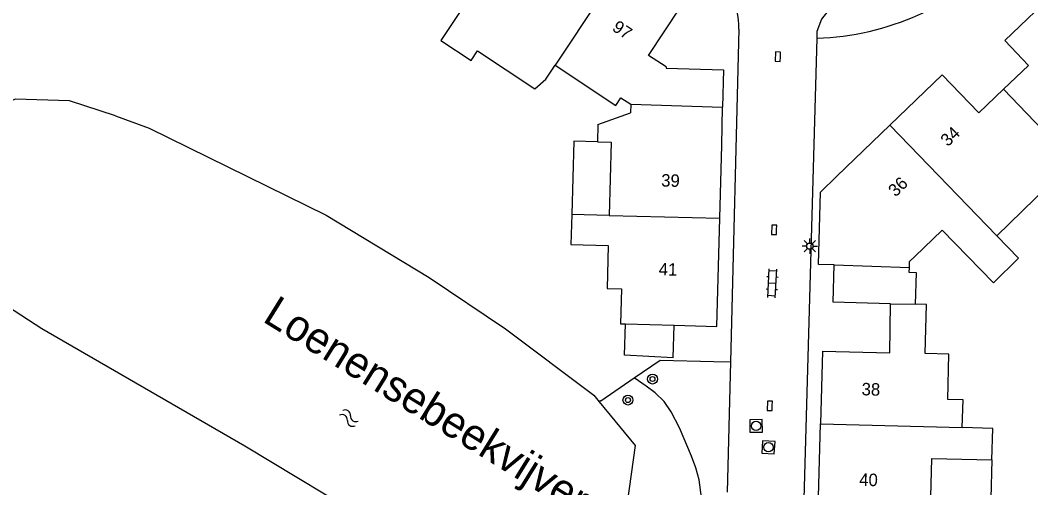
# Model space of a CAD drawing. Extents: x 131000 to 133013, y 393000 to 396501.
# Drawn here: x 131375.9 to 131456.8, y 395247.6 to 395285.1 of the extents above; entities that cross this region are included whole.
import ezdxf

# ---------------------------------------------------------------- set-up
doc = ezdxf.new("R2010")
doc.units = 0
for name, color, linetype in [('gg-afsc-hekwerk', 7, 'Continuous'), ('gg-anno-huisnummerreeks BGT', 7, 'Continuous'), ('gg-anno-naam water', 7, 'Continuous'), ('gg-bbg-bijgebouw', 7, 'Continuous'), ('gg-bbg-gedigitaliseerde bebouwing', 7, 'Continuous'), ('gg-bbg-gedigitaliseerde bijgebouw', 7, 'Continuous'), ('gg-bbg-hoofdgebouw', 7, 'Continuous'), ('gg-bbg-luifel en loopbrug', 7, 'Continuous'), ('gg-bbg-tussenscheiding', 7, 'Continuous'), ('gg-knt-BGT kruinlijn', 7, 'Continuous'), ('gg-knt-verharding', 7, 'Continuous'), ('gg-kntw-beschoeiing', 7, 'Continuous'), ('gt-grn-vlakafsluiter', 7, 'Continuous'), ('gt-symb-boom', 7, 'Continuous'), ('gt-symb-klinker verharding', 7, 'Continuous'), ('gt-symb-kolk', 7, 'Continuous'), ('gt-symb-lichtmast', 7, 'Continuous'), ('gt-symb-rioolschacht', 7, 'Continuous'), ('gt-symb-watersymbool', 7, 'Continuous')]:
    doc.layers.add(name, color=color, linetype=linetype)

# ---------------------------------------------------------------- blocks, each defined once
blk = doc.blocks.new('gt0-LMAST')
at = {"layer": 'gt-symb-lichtmast'}
for p, q in [((-0.182, 0.173), (-0.447, 0.438)), ((-0.005, 0.246), (-0.005, 0.621)), ((0.172, 0.173), (0.437, 0.438)), ((-0.255, -0.004), (-0.63, -0.004)), ((-0.182, -0.181), (-0.447, -0.446)), ((-0.005, -0.254), (-0.005, -0.629)), ((0.437, -0.446), (0.172, -0.181)), ((0.245, -0.004), (0.62, -0.004))]:
    blk.add_line(p, q, dxfattribs=at)
blk.add_circle((-0.005, -0.004), 0.25, dxfattribs=at)
blk = doc.blocks.new('gt0-RS')
at = {"layer": 'gt-symb-rioolschacht'}
blk.add_lwpolyline([(-0.5, -0.5), (0.5, -0.5), (0.5, 0.5), (-0.5, 0.5)], close=True, dxfattribs=at)
blk.add_circle((0, 0), 0.375, dxfattribs=at)
blk = doc.blocks.new('gt0-KL1')
at = {"layer": 'gt-symb-klinker verharding'}
for p, q in [((-1.15, 0.3), (1.15, 0.3)), ((-1, -0.3), (-1, 0.3)), ((-0.5, 0.3), (-0.5, 0.45)), ((0, -0.3), (0, 0.3)), ((0.5, 0.3), (0.5, 0.45)), ((1, -0.3), (1, 0.3)), ((-1.15, -0.3), (1.15, -0.3)), ((-0.5, -0.45), (-0.5, -0.3)), ((0.5, -0.45), (0.5, -0.3))]:
    blk.add_line(p, q, dxfattribs=at)
blk = doc.blocks.new('gt0-KOLK')
at = {"layer": 'gt-symb-kolk'}
blk.add_lwpolyline([(0, 0), (0.375, 0), (0.375, 0.4), (-0.375, 0.4), (-0.375, 0), (0, 0)], dxfattribs=at)
blk = doc.blocks.new('gt0-BOOM')
at = {"layer": 'gt-symb-boom'}
for radius in [0.4, 0.2]:
    blk.add_circle((0, 0), radius, dxfattribs=at)
blk = doc.blocks.new('gt0-WA')
at = {"layer": 'gt-symb-watersymbool'}
for centre, start, end in [((-0.323, 0.022), 28.07249, 151.92751), ((0.427, 0.422), 208.07248, 331.92751), ((-0.323, -0.428), 28.07249, 151.92751), ((0.427, -0.028), 208.07248, 331.92751)]:
    blk.add_arc(centre, 0.425, start, end, dxfattribs=at)

msp = doc.modelspace()

# ---------------------------------------------------------------- linework, layer by layer
at = {"layer": 'gg-afsc-hekwerk'}
msp.add_line((131422.382, 395254.575), (131425.054, 395256.406), dxfattribs=at)
msp.add_lwpolyline([(131425.054, 395256.406), (131427.15, 395257.843), (131431.432, 395257.735)], dxfattribs=at)
at = {"layer": 'gg-bbg-bijgebouw'}
msp.add_lwpolyline([(131445.575, 395262.358), (131440.997, 395262.479), (131441.077, 395265.484)], dxfattribs=at)
at = {"layer": 'gg-bbg-gedigitaliseerde bebouwing'}
for p, q in [((131414.469, 395290.843), (131409.58, 395283.47)), ((131423.99, 395278.86), (131424.79, 395278.35)), ((131424.79, 395278.35), (131424.775, 395277.672)), ((131422.154, 395276.737), (131424.775, 395277.672)), ((131422.154, 395276.737), (131422.115, 395275.33)), ((131422.115, 395275.33), (131423.21, 395275.3)), ((131423.21, 395275.3), (131423.05, 395269.44)), ((131423.05, 395269.44), (131420.071, 395269.522)), ((131424.364, 395260.746), (131428.253, 395260.639)), ((131428.253, 395260.639), (131431.685, 395260.545))]:
    msp.add_line(p, q, dxfattribs=at)
for points in [[(131409.58, 395283.47), (131412.01, 395281.85), (131412.53, 395282.63), (131417.108, 395279.578), (131417.98, 395280.35), (131418.729, 395281.494)], [(131418.729, 395281.494), (131423.588, 395278.256), (131423.99, 395278.86)], [(131454.089, 395267.807), (131458.192, 395271.782), (131459.56, 395270.37), (131461.63, 395272.35)], [(131420.071, 395269.522), (131420.005, 395267.115), (131422.984, 395267.032)], [(131454.089, 395267.807), (131455.838, 395266.001), (131453.821, 395264.047), (131449.73, 395268.27), (131447.54, 395266.15)], [(131422.984, 395267.032), (131422.89, 395263.59), (131424.048, 395263.558)], [(131447.097, 395265.256), (131447.11, 395265.734), (131447.54, 395266.15)], [(131424.048, 395263.558), (131423.971, 395260.757), (131424.364, 395260.746)], [(131451.332, 395252.429), (131451.391, 395254.647), (131450.17, 395254.68), (131450.266, 395258.32), (131448.37, 395258.37), (131448.474, 395262.31), (131447.593, 395262.333)], [(131453.701, 395249.835), (131453.768, 395252.364), (131451.332, 395252.429)], [(131448.811, 395246.875), (131448.893, 395249.962), (131453.701, 395249.835)]]:
    msp.add_lwpolyline(points, dxfattribs=at)
at = {"layer": 'gg-bbg-gedigitaliseerde bijgebouw'}
msp.add_lwpolyline([(131447.593, 395262.333), (131447.658, 395264.835), (131447.086, 395264.851), (131447.097, 395265.256)], dxfattribs=at)
at = {"layer": 'gg-bbg-hoofdgebouw'}
for p, q in [((131432.085, 395275.066), (131432.142, 395278.11)), ((131441.293, 395272.599), (131445.529, 395276.682)), ((131431.924, 395269.221), (131432.085, 395275.066)), ((131431.685, 395260.545), (131431.924, 395269.221)), ((131440.129, 395258.556), (131439.976, 395252.733)), ((131439.821, 395246.876), (131439.976, 395252.733))]:
    msp.add_line(p, q, dxfattribs=at)
for points in [[(131427.63, 395281.357), (131426.22, 395282.273), (131428.726, 395286.054), (131423.912, 395289.263)], [(131454.643, 395279.548), (131456.64, 395281.455), (131454.726, 395283.456), (131458.97, 395287.541)], [(131427.63, 395281.357), (131427.627, 395281.245), (131432.221, 395281.123), (131432.142, 395278.11)], [(131445.529, 395276.682), (131449.718, 395280.718), (131452.66, 395277.654), (131454.643, 395279.548)], [(131441.077, 395265.484), (131439.828, 395265.517), (131439.985, 395271.301), (131441.293, 395272.599)], [(131440.129, 395258.556), (131445.52, 395258.418), (131445.575, 395262.358)]]:
    msp.add_lwpolyline(points, dxfattribs=at)
at = {"layer": 'gg-bbg-luifel en loopbrug'}
msp.add_line((131428.182, 395258.033), (131428.253, 395260.639), dxfattribs=at)
for points in [[(131422.115, 395275.33), (131420.231, 395275.382), (131420.071, 395269.522)], [(131428.182, 395258.033), (131424.295, 395258.244), (131424.364, 395260.746)], [(131453.701, 395249.835), (131453.62, 395246.748), (131448.811, 395246.875)]]:
    msp.add_lwpolyline(points, dxfattribs=at)
at = {"layer": 'gg-bbg-tussenscheiding'}
for p, q in [((131423.912, 395289.263), (131418.729, 395281.494)), ((131424.79, 395278.35), (131432.142, 395278.11)), ((131445.529, 395276.682), (131454.089, 395267.807)), ((131423.05, 395269.44), (131431.924, 395269.221)), ((131441.077, 395265.484), (131447.097, 395265.256)), ((131445.575, 395262.358), (131447.593, 395262.333)), ((131439.976, 395252.733), (131451.332, 395252.429))]:
    msp.add_line(p, q, dxfattribs=at)
msp.add_lwpolyline([(131461.63, 395272.35), (131459.67, 395274.4), (131459.62, 395274.35), (131454.643, 395279.548)], dxfattribs=at)
at = {"layer": 'gg-knt-BGT kruinlijn'}
msp.add_lwpolyline([(131430.492, 395245.759), (131430.452, 395246.822), (131430.26, 395248.229), (131429.999, 395249.194), (131429.661, 395250.138), (131428.696, 395252.408), (131428.036, 395253.703), (131427.465, 395254.52), (131426.741, 395255.222), (131426.024, 395255.762), (131425.054, 395256.406)], dxfattribs=at)
at = {"layer": 'gg-knt-verharding'}
for p, q in [((131433.445, 395284.37), (131432.771, 395257.701)), ((131439.684, 395283.645), (131438.489, 395241.565)), ((131431.432, 395257.735), (131432.771, 395257.701)), ((131432.771, 395257.701), (131432.507, 395247.261))]:
    msp.add_line(p, q, dxfattribs=at)
msp.add_lwpolyline([(131440.797, 395286.69), (131440.856, 395286.052), (131440.717, 395286.026), (131440.066, 395285.179), (131439.699, 395284.176), (131439.684, 395283.645)], dxfattribs=at)
for centre, radius, start, end in [((131439.03, 395305.076), 21.441, 271.74833, 316.739), ((131428.701, 395284.604), 4.75, 357.17436, 33.73388)]:
    msp.add_arc(centre, radius, start, end, dxfattribs=at)
at = {"layer": 'gg-kntw-beschoeiing'}
msp.add_line((131421.821, 395255.034), (131422.272, 395254.485), dxfattribs=at)
for points in [[(131383.53, 395277.433), (131379.846, 395278.619), (131375.512, 395278.771), (131374.96, 395278.511)], [(131383.53, 395277.433), (131386.236, 395276.422), (131400.395, 395269.453), (131408.652, 395264.467), (131414.758, 395260.343), (131421.821, 395255.034)], [(131404.433, 395244.588), (131393.889, 395250.941), (131377.642, 395260.352), (131374.888, 395262.145), (131370.583, 395265.598)], [(131422.272, 395254.485), (131425.146, 395250.989), (131424.504, 395246.403), (131427.029, 395243.146)]]:
    msp.add_lwpolyline(points, dxfattribs=at)
at = {"layer": 'gt-grn-vlakafsluiter'}
msp.add_line((131422.382, 395254.575), (131422.272, 395254.485), dxfattribs=at)

# ---------------------------------------------------------------- block references
at = {"layer": 'gt-symb-boom'}
for p in [(131426.535, 395256.324), (131424.566, 395254.637)]:
    msp.add_blockref('gt0-BOOM', p, dxfattribs=at)
at = {"layer": 'gt-symb-klinker verharding', "rotation": 87.07752733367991}
msp.add_blockref('gt0-KL1', (131436.113, 395263.992), dxfattribs=at)
at = {"layer": 'gt-symb-kolk'}
for p, rotation in [((131436.765, 395282.16), 88.33888795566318), ((131436.467, 395268.28), 88.33888795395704), ((131436.116, 395254.163), 88.33888795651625)]:
    msp.add_blockref('gt0-KOLK', p, dxfattribs=dict(at, rotation=rotation))
at = {"layer": 'gt-symb-lichtmast'}
msp.add_blockref('gt0-LMAST', (131439.132, 395266.979), dxfattribs=at)
at = {"layer": 'gt-symb-rioolschacht'}
for p, rotation in [((131434.824, 395252.56), 91.0884888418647), ((131435.81, 395250.85), 86.61671238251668)]:
    msp.add_blockref('gt0-RS', p, dxfattribs=dict(at, rotation=rotation))
at = {"layer": 'gt-symb-watersymbool', "rotation": -33.91251258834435}
msp.add_blockref('gt0-WA', (131402.184, 395253.22), dxfattribs=at)

# ---------------------------------------------------------------- texts
at = {"layer": 'gg-anno-huisnummerreeks BGT'}
for s, rotation, p in [('97', 326.3, (131423.225, 395284.313)), ('34', 43.9, (131450.172, 395274.907)), ('39', 358.4, (131427.215, 395271.758)), ('36', 43.9, (131445.986, 395270.874)), ('41', 358.4, (131427.018, 395264.64)), ('38', 358.5, (131443.26, 395255.022)), ('40', 358.5, (131443.069, 395247.767))]:
    msp.add_text(s, height=1, rotation=rotation, dxfattribs=at).set_placement(p)
at = {"layer": 'gg-anno-naam water'}
msp.add_text('Loenensebeekvijver', height=2.5, rotation=328.23125, dxfattribs=at).set_placement((131395.226, 395260.985))

doc.saveas('drawing.dxf')
